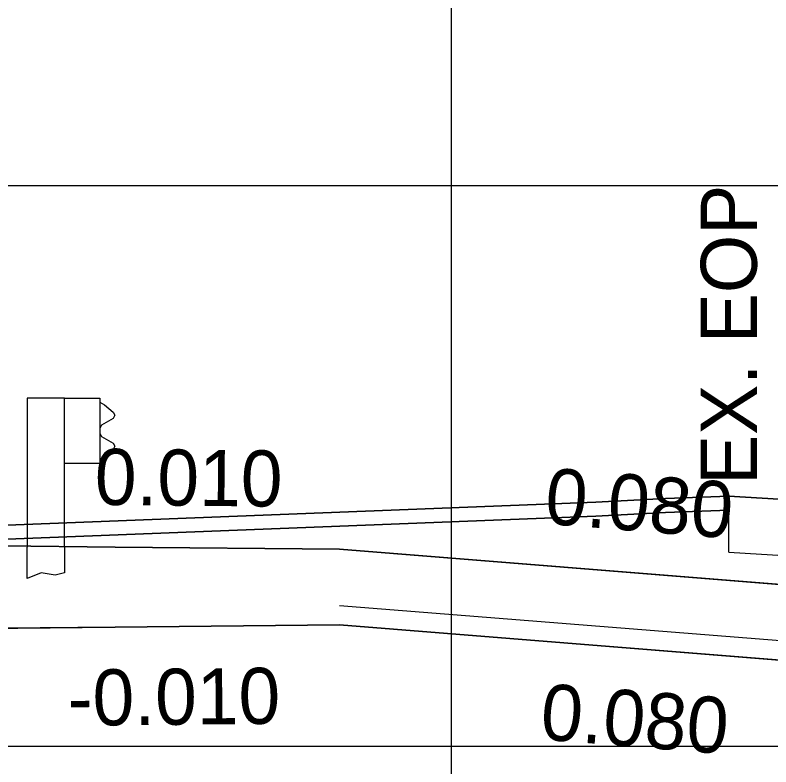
# Model space of a CAD drawing. Extents: x 1131015 to 1136271, y 133453 to 174329.
# Drawn here: x 1132322.67 to 1132336.15, y 159174.29 to 159187.69 of the extents above; entities that cross this region are included whole.
import ezdxf

# ---------------------------------------------------------------- set-up
doc = ezdxf.new("R2010")
doc.units = 0
for name, color, linetype in [('DESIGN - EARTHWORK - Shapes', 7, 'Continuous'), ('DESIGN - PUBLIC HEARING - Shapes', 7, 'Continuous'), ('DESIGN - ROW - Easement Linework and Patterning', 7, 'Continuous'), ('DESIGN - SHEET - Linework', 7, 'Continuous'), ('DESIGN - TYPICAL - Finished Grade and Subgrade', 7, 'Continuous'), ('DESIGN - TYPICAL - Finished Grade Slopes Text', 7, 'Continuous'), ('DESIGN - TYPICAL - Guardrail', 7, 'Continuous'), ('DESIGN - TYPICAL - Subgrade Cross Slope Text', 7, 'Continuous'), ('SURVEY - GROUND - Bottom of Topsoil Layer', 7, 'Continuous'), ('SURVEY - GROUND - Existing Pavement Layer', 7, 'Continuous'), ('SURVEY - GROUND - Existing Pavement Text', 7, 'Continuous'), ('SURVEY - GROUND - Top of Ground', 7, 'Continuous')]:
    doc.layers.add(name, color=color, linetype=linetype)

msp = doc.modelspace()

# ---------------------------------------------------------------- linework, layer by layer
at = {"layer": 'DESIGN - EARTHWORK - Shapes'}
for points in [[(1132321.05, 159178.243), (1132320.408, 159178.249), (1132319.904, 159178.123), (1132304.586, 159176.523), (1132304.015, 159176.714), (1132321.764, 159178.567), (1132333.028, 159179.011), (1132334.274, 159179.072), (1132335.4, 159179.118), (1132335.4, 159178.868), (1132334.274, 159178.822), (1132333.028, 159178.761), (1132321.764, 159178.317)], [(1132321.05, 159178.243), (1132320.408, 159178.249), (1132319.904, 159178.123), (1132304.586, 159176.523), (1132304.015, 159176.714), (1132321.764, 159178.567), (1132333.028, 159179.011), (1132334.274, 159179.072), (1132335.4, 159179.118), (1132335.4, 159178.868), (1132334.274, 159178.822), (1132333.028, 159178.761), (1132321.764, 159178.317)], [(1132304.586, 159176.523), (1132319.904, 159178.123), (1132320.408, 159178.249), (1132321.05, 159178.243), (1132321.764, 159178.317), (1132333.028, 159178.761), (1132334.274, 159178.822), (1132335.4, 159178.868), (1132335.4, 159179.118), (1132334.274, 159179.072), (1132333.028, 159179.011), (1132321.764, 159178.567), (1132304.015, 159176.714)], [(1132304.586, 159176.523), (1132319.904, 159178.123), (1132320.408, 159178.249), (1132321.05, 159178.243), (1132321.764, 159178.317), (1132333.028, 159178.761), (1132334.274, 159178.822), (1132335.4, 159178.868), (1132335.4, 159179.118), (1132334.274, 159179.072), (1132333.028, 159179.011), (1132321.764, 159178.567), (1132304.015, 159176.714)], [(1132321.05, 159178.243), (1132320.408, 159178.249), (1132319.904, 159178.123), (1132304.586, 159176.523), (1132304.015, 159176.714), (1132321.764, 159178.567), (1132333.028, 159179.011), (1132334.274, 159179.072), (1132335.4, 159179.118), (1132335.4, 159178.868), (1132334.274, 159178.822), (1132333.028, 159178.761), (1132321.764, 159178.317)], [(1132321.05, 159178.243), (1132320.408, 159178.249), (1132319.904, 159178.123), (1132304.586, 159176.523), (1132304.015, 159176.714), (1132321.764, 159178.567), (1132333.028, 159179.011), (1132334.274, 159179.072), (1132335.4, 159179.118), (1132335.4, 159178.868), (1132334.274, 159178.822), (1132333.028, 159178.761), (1132321.764, 159178.317)], [(1132321.05, 159178.243), (1132320.408, 159178.249), (1132319.904, 159178.123), (1132304.586, 159176.523), (1132304.015, 159176.714), (1132321.764, 159178.567), (1132333.028, 159179.011), (1132334.274, 159179.072), (1132335.4, 159179.118), (1132335.4, 159178.868), (1132334.274, 159178.822), (1132333.028, 159178.761), (1132321.764, 159178.317)], [(1132321.05, 159178.243), (1132320.408, 159178.249), (1132319.904, 159178.123), (1132304.586, 159176.523), (1132304.015, 159176.714), (1132321.764, 159178.567), (1132333.028, 159179.011), (1132334.274, 159179.072), (1132335.4, 159179.118), (1132335.4, 159178.868), (1132334.274, 159178.822), (1132333.028, 159178.761), (1132321.764, 159178.317)], [(1132321.05, 159178.243), (1132320.408, 159178.249), (1132319.904, 159178.123), (1132304.586, 159176.523), (1132304.015, 159176.714), (1132321.764, 159178.567), (1132333.028, 159179.011), (1132334.274, 159179.072), (1132335.4, 159179.118), (1132335.4, 159178.868), (1132334.274, 159178.822), (1132333.028, 159178.761), (1132321.764, 159178.317)], [(1132321.05, 159178.243), (1132320.408, 159178.249), (1132319.904, 159178.123), (1132304.586, 159176.523), (1132304.015, 159176.714), (1132321.764, 159178.567), (1132333.028, 159179.011), (1132334.274, 159179.072), (1132335.4, 159179.118), (1132335.4, 159178.868), (1132334.274, 159178.822), (1132333.028, 159178.761), (1132321.764, 159178.317)], [(1132321.05, 159178.243), (1132320.408, 159178.249), (1132319.904, 159178.123), (1132304.586, 159176.523), (1132304.015, 159176.714), (1132321.764, 159178.567), (1132333.028, 159179.011), (1132334.274, 159179.072), (1132335.4, 159179.118), (1132335.4, 159178.868), (1132334.274, 159178.822), (1132333.028, 159178.761), (1132321.764, 159178.317)], [(1132321.05, 159178.243), (1132320.408, 159178.249), (1132319.904, 159178.123), (1132304.586, 159176.523), (1132304.015, 159176.714), (1132321.764, 159178.567), (1132333.028, 159179.011), (1132334.274, 159179.072), (1132335.4, 159179.118), (1132335.4, 159178.868), (1132334.274, 159178.822), (1132333.028, 159178.761), (1132321.764, 159178.317)], [(1132321.05, 159178.243), (1132320.408, 159178.249), (1132319.904, 159178.123), (1132304.586, 159176.523), (1132304.015, 159176.714), (1132321.764, 159178.567), (1132333.028, 159179.011), (1132334.274, 159179.072), (1132335.4, 159179.118), (1132335.4, 159178.868), (1132334.274, 159178.822), (1132333.028, 159178.761), (1132321.764, 159178.317)], [(1132321.05, 159178.243), (1132320.408, 159178.249), (1132319.904, 159178.123), (1132304.586, 159176.523), (1132304.015, 159176.714), (1132321.764, 159178.567), (1132333.028, 159179.011), (1132334.274, 159179.072), (1132335.4, 159179.118), (1132335.4, 159178.868), (1132334.274, 159178.822), (1132333.028, 159178.761), (1132321.764, 159178.317)], [(1132321.05, 159178.243), (1132320.408, 159178.249), (1132319.904, 159178.123), (1132304.586, 159176.523), (1132304.015, 159176.714), (1132321.764, 159178.567), (1132333.028, 159179.011), (1132334.274, 159179.072), (1132335.4, 159179.118), (1132335.4, 159178.868), (1132334.274, 159178.822), (1132333.028, 159178.761), (1132321.764, 159178.317)], [(1132321.05, 159178.243), (1132320.408, 159178.249), (1132319.904, 159178.123), (1132304.586, 159176.523), (1132304.015, 159176.714), (1132321.764, 159178.567), (1132333.028, 159179.011), (1132334.274, 159179.072), (1132335.4, 159179.118), (1132335.4, 159178.868), (1132334.274, 159178.822), (1132333.028, 159178.761), (1132321.764, 159178.317)], [(1132321.05, 159178.243), (1132320.408, 159178.249), (1132319.904, 159178.123), (1132304.586, 159176.523), (1132304.015, 159176.714), (1132321.764, 159178.567), (1132333.028, 159179.011), (1132334.274, 159179.072), (1132335.4, 159179.118), (1132335.4, 159178.868), (1132334.274, 159178.822), (1132333.028, 159178.761), (1132321.764, 159178.317)], [(1132304.586, 159176.523), (1132319.904, 159178.123), (1132320.408, 159178.249), (1132321.05, 159178.243), (1132321.764, 159178.317), (1132333.028, 159178.761), (1132334.274, 159178.822), (1132335.4, 159178.868), (1132335.4, 159179.118), (1132334.274, 159179.072), (1132333.028, 159179.011), (1132321.764, 159178.567), (1132304.015, 159176.714)], [(1132312.972, 159174.532), (1132312.972, 159176.39), (1132314.113, 159176.675), (1132320.408, 159176.738), (1132322.456, 159176.759), (1132324.456, 159176.779), (1132328.456, 159176.819), (1132332.456, 159176.499), (1132340.456, 159175.859), (1132348.456, 159175.219), (1132352.456, 159174.899), (1132356.456, 159174.579), (1132358.456, 159174.419), (1132359.873, 159174.305), (1132367.815, 159173.67), (1132371.873, 159172.655), (1132369.873, 159170.655), (1132312.972, 159170.655)]]:
    msp.add_lwpolyline(points, close=True, dxfattribs=at)
for points in [[(1132340.456, 159177.209), (1132332.456, 159177.849), (1132328.456, 159178.169), (1132324.456, 159178.209), (1132322.456, 159178.229), (1132321.05, 159178.243), (1132321.764, 159178.317), (1132333.028, 159178.761), (1132334.274, 159178.822), (1132335.4, 159178.868), (1132335.4, 159179.118), (1132340.456, 159178.814)], [(1132340.456, 159177.209), (1132332.456, 159177.849), (1132328.456, 159178.169), (1132324.456, 159178.209), (1132322.456, 159178.229), (1132321.05, 159178.243), (1132321.764, 159178.317), (1132333.028, 159178.761), (1132334.274, 159178.822), (1132335.4, 159178.868), (1132335.4, 159179.118), (1132340.456, 159178.814)], [(1132340.456, 159177.209), (1132332.456, 159177.849), (1132328.456, 159178.169), (1132324.456, 159178.209), (1132322.456, 159178.229), (1132321.05, 159178.243), (1132321.764, 159178.317), (1132333.028, 159178.761), (1132334.274, 159178.822), (1132335.4, 159178.868), (1132335.4, 159179.118), (1132340.456, 159178.814)], [(1132340.456, 159177.209), (1132332.456, 159177.849), (1132328.456, 159178.169), (1132324.456, 159178.209), (1132322.456, 159178.229), (1132321.05, 159178.243), (1132321.764, 159178.317), (1132333.028, 159178.761), (1132334.274, 159178.822), (1132335.4, 159178.868), (1132335.4, 159179.118), (1132340.456, 159178.814)], [(1132340.456, 159177.209), (1132332.456, 159177.849), (1132328.456, 159178.169), (1132324.456, 159178.209), (1132322.456, 159178.229), (1132321.05, 159178.243), (1132321.764, 159178.317), (1132333.028, 159178.761), (1132334.274, 159178.822), (1132335.4, 159178.868), (1132335.4, 159179.118), (1132340.456, 159178.814)], [(1132340.456, 159177.209), (1132332.456, 159177.849), (1132328.456, 159178.169), (1132324.456, 159178.209), (1132322.456, 159178.229), (1132321.05, 159178.243), (1132321.764, 159178.317), (1132333.028, 159178.761), (1132334.274, 159178.822), (1132335.4, 159178.868), (1132335.4, 159179.118), (1132340.456, 159178.814)], [(1132340.456, 159177.209), (1132332.456, 159177.849), (1132328.456, 159178.169), (1132324.456, 159178.209), (1132322.456, 159178.229), (1132321.05, 159178.243), (1132321.764, 159178.317), (1132333.028, 159178.761), (1132334.274, 159178.822), (1132335.4, 159178.868), (1132335.4, 159179.118), (1132340.456, 159178.814)], [(1132340.456, 159177.209), (1132332.456, 159177.849), (1132328.456, 159178.169), (1132324.456, 159178.209), (1132322.456, 159178.229), (1132321.05, 159178.243), (1132321.764, 159178.317), (1132333.028, 159178.761), (1132334.274, 159178.822), (1132335.4, 159178.868), (1132335.4, 159179.118), (1132340.456, 159178.814)], [(1132340.456, 159177.209), (1132332.456, 159177.849), (1132328.456, 159178.169), (1132324.456, 159178.209), (1132322.456, 159178.229), (1132321.05, 159178.243), (1132321.764, 159178.317), (1132333.028, 159178.761), (1132334.274, 159178.822), (1132335.4, 159178.868), (1132335.4, 159179.118), (1132340.456, 159178.814)], [(1132340.456, 159177.209), (1132332.456, 159177.849), (1132328.456, 159178.169), (1132324.456, 159178.209), (1132322.456, 159178.229), (1132321.05, 159178.243), (1132321.764, 159178.317), (1132333.028, 159178.761), (1132334.274, 159178.822), (1132335.4, 159178.868), (1132335.4, 159179.118), (1132340.456, 159178.814)], [(1132340.456, 159177.209), (1132332.456, 159177.849), (1132328.456, 159178.169), (1132324.456, 159178.209), (1132322.456, 159178.229), (1132321.05, 159178.243), (1132321.764, 159178.317), (1132333.028, 159178.761), (1132334.274, 159178.822), (1132335.4, 159178.868), (1132335.4, 159179.118), (1132340.456, 159178.814)], [(1132340.456, 159178.814), (1132335.4, 159179.118), (1132335.4, 159178.868), (1132334.274, 159178.822), (1132333.028, 159178.761), (1132321.764, 159178.317), (1132321.05, 159178.243), (1132322.456, 159178.229), (1132324.456, 159178.209), (1132328.456, 159178.169), (1132332.456, 159177.849), (1132340.456, 159177.209)], [(1132340.456, 159177.209), (1132332.456, 159177.849), (1132328.456, 159178.169), (1132324.456, 159178.209), (1132322.456, 159178.229), (1132321.05, 159178.243), (1132321.764, 159178.317), (1132333.028, 159178.761), (1132334.274, 159178.822), (1132335.4, 159178.868), (1132335.4, 159179.118), (1132340.456, 159178.814)], [(1132340.456, 159177.209), (1132332.456, 159177.849), (1132328.456, 159178.169), (1132324.456, 159178.209), (1132322.456, 159178.229), (1132321.05, 159178.243), (1132321.764, 159178.317), (1132333.028, 159178.761), (1132334.274, 159178.822), (1132335.4, 159178.868), (1132335.4, 159179.118), (1132340.456, 159178.814)], [(1132340.456, 159177.209), (1132332.456, 159177.849), (1132328.456, 159178.169), (1132324.456, 159178.209), (1132322.456, 159178.229), (1132321.05, 159178.243), (1132321.764, 159178.317), (1132333.028, 159178.761), (1132334.274, 159178.822), (1132335.4, 159178.868), (1132335.4, 159179.118), (1132340.456, 159178.814)], [(1132340.456, 159177.209), (1132332.456, 159177.849), (1132328.456, 159178.169), (1132324.456, 159178.209), (1132322.456, 159178.229), (1132321.05, 159178.243), (1132321.764, 159178.317), (1132333.028, 159178.761), (1132334.274, 159178.822), (1132335.4, 159178.868), (1132335.4, 159179.118), (1132340.456, 159178.814)], [(1132340.456, 159178.814), (1132335.4, 159179.118), (1132335.4, 159178.868), (1132334.274, 159178.822), (1132333.028, 159178.761), (1132321.764, 159178.317), (1132321.05, 159178.243), (1132322.456, 159178.229), (1132324.456, 159178.209), (1132328.456, 159178.169), (1132332.456, 159177.849), (1132340.456, 159177.209)], [(1132340.456, 159178.814), (1132335.4, 159179.118), (1132335.4, 159178.868), (1132334.274, 159178.822), (1132333.028, 159178.761), (1132321.764, 159178.317), (1132321.05, 159178.243), (1132322.456, 159178.229), (1132324.456, 159178.209), (1132328.456, 159178.169), (1132332.456, 159177.849), (1132340.456, 159177.209)], [(1132340.456, 159177.209), (1132332.456, 159177.849), (1132328.456, 159178.169), (1132324.456, 159178.209), (1132322.456, 159178.229), (1132321.05, 159178.243), (1132319.904, 159178.123), (1132314.113, 159176.675), (1132320.408, 159176.738), (1132322.456, 159176.759), (1132324.456, 159176.779), (1132328.456, 159176.819), (1132332.456, 159176.499), (1132340.456, 159175.859)], [(1132340.456, 159177.209), (1132332.456, 159177.849), (1132328.456, 159178.169), (1132324.456, 159178.209), (1132322.456, 159178.229), (1132321.05, 159178.243), (1132319.904, 159178.123), (1132314.113, 159176.675), (1132320.408, 159176.738), (1132322.456, 159176.759), (1132324.456, 159176.779), (1132328.456, 159176.819), (1132332.456, 159176.499), (1132340.456, 159175.859)], [(1132340.456, 159177.209), (1132332.456, 159177.849), (1132328.456, 159178.169), (1132324.456, 159178.209), (1132322.456, 159178.229), (1132321.05, 159178.243), (1132319.904, 159178.123), (1132314.113, 159176.675), (1132320.408, 159176.738), (1132322.456, 159176.759), (1132324.456, 159176.779), (1132328.456, 159176.819), (1132332.456, 159176.499), (1132340.456, 159175.859)], [(1132340.456, 159177.209), (1132332.456, 159177.849), (1132328.456, 159178.169), (1132324.456, 159178.209), (1132322.456, 159178.229), (1132321.05, 159178.243), (1132319.904, 159178.123), (1132314.113, 159176.675), (1132320.408, 159176.738), (1132322.456, 159176.759), (1132324.456, 159176.779), (1132328.456, 159176.819), (1132332.456, 159176.499), (1132340.456, 159175.859)], [(1132340.456, 159177.209), (1132332.456, 159177.849), (1132328.456, 159178.169), (1132324.456, 159178.209), (1132322.456, 159178.229), (1132321.05, 159178.243), (1132319.904, 159178.123), (1132314.113, 159176.675), (1132320.408, 159176.738), (1132322.456, 159176.759), (1132324.456, 159176.779), (1132328.456, 159176.819), (1132332.456, 159176.499), (1132340.456, 159175.859)], [(1132340.456, 159177.209), (1132332.456, 159177.849), (1132328.456, 159178.169), (1132324.456, 159178.209), (1132322.456, 159178.229), (1132321.05, 159178.243), (1132319.904, 159178.123), (1132314.113, 159176.675), (1132320.408, 159176.738), (1132322.456, 159176.759), (1132324.456, 159176.779), (1132328.456, 159176.819), (1132332.456, 159176.499), (1132340.456, 159175.859)], [(1132340.456, 159177.209), (1132332.456, 159177.849), (1132328.456, 159178.169), (1132324.456, 159178.209), (1132322.456, 159178.229), (1132321.05, 159178.243), (1132319.904, 159178.123), (1132314.113, 159176.675), (1132320.408, 159176.738), (1132322.456, 159176.759), (1132324.456, 159176.779), (1132328.456, 159176.819), (1132332.456, 159176.499), (1132340.456, 159175.859)], [(1132340.456, 159177.209), (1132332.456, 159177.849), (1132328.456, 159178.169), (1132324.456, 159178.209), (1132322.456, 159178.229), (1132321.05, 159178.243), (1132319.904, 159178.123), (1132314.113, 159176.675), (1132320.408, 159176.738), (1132322.456, 159176.759), (1132324.456, 159176.779), (1132328.456, 159176.819), (1132332.456, 159176.499), (1132340.456, 159175.859)], [(1132340.456, 159177.209), (1132332.456, 159177.849), (1132328.456, 159178.169), (1132324.456, 159178.209), (1132322.456, 159178.229), (1132321.05, 159178.243), (1132319.904, 159178.123), (1132314.113, 159176.675), (1132320.408, 159176.738), (1132322.456, 159176.759), (1132324.456, 159176.779), (1132328.456, 159176.819), (1132332.456, 159176.499), (1132340.456, 159175.859)], [(1132340.456, 159177.209), (1132332.456, 159177.849), (1132328.456, 159178.169), (1132324.456, 159178.209), (1132322.456, 159178.229), (1132321.05, 159178.243), (1132319.904, 159178.123), (1132314.113, 159176.675), (1132320.408, 159176.738), (1132322.456, 159176.759), (1132324.456, 159176.779), (1132328.456, 159176.819), (1132332.456, 159176.499), (1132340.456, 159175.859)], [(1132340.456, 159175.859), (1132332.456, 159176.499), (1132328.456, 159176.819), (1132324.456, 159176.779), (1132322.456, 159176.759), (1132320.408, 159176.738), (1132314.113, 159176.675), (1132319.904, 159178.123), (1132321.05, 159178.243), (1132322.456, 159178.229), (1132324.456, 159178.209), (1132328.456, 159178.169), (1132332.456, 159177.849), (1132340.456, 159177.209)], [(1132340.456, 159175.859), (1132332.456, 159176.499), (1132328.456, 159176.819), (1132324.456, 159176.779), (1132322.456, 159176.759), (1132320.408, 159176.738), (1132314.113, 159176.675), (1132319.904, 159178.123), (1132321.05, 159178.243), (1132322.456, 159178.229), (1132324.456, 159178.209), (1132328.456, 159178.169), (1132332.456, 159177.849), (1132340.456, 159177.209)], [(1132340.456, 159177.209), (1132332.456, 159177.849), (1132328.456, 159178.169), (1132324.456, 159178.209), (1132322.456, 159178.229), (1132321.05, 159178.243), (1132319.904, 159178.123), (1132314.113, 159176.675), (1132320.408, 159176.738), (1132322.456, 159176.759), (1132324.456, 159176.779), (1132328.456, 159176.819), (1132332.456, 159176.499), (1132340.456, 159175.859)], [(1132340.456, 159175.859), (1132332.456, 159176.499), (1132328.456, 159176.819), (1132324.456, 159176.779), (1132322.456, 159176.759), (1132320.408, 159176.738), (1132314.113, 159176.675), (1132319.904, 159178.123), (1132321.05, 159178.243), (1132322.456, 159178.229), (1132324.456, 159178.209), (1132328.456, 159178.169), (1132332.456, 159177.849), (1132340.456, 159177.209)], [(1132340.456, 159177.209), (1132332.456, 159177.849), (1132328.456, 159178.169), (1132324.456, 159178.209), (1132322.456, 159178.229), (1132321.05, 159178.243), (1132319.904, 159178.123), (1132314.113, 159176.675), (1132320.408, 159176.738), (1132322.456, 159176.759), (1132324.456, 159176.779), (1132328.456, 159176.819), (1132332.456, 159176.499), (1132340.456, 159175.859)], [(1132340.456, 159175.859), (1132332.456, 159176.499), (1132328.456, 159176.819), (1132324.456, 159176.779), (1132322.456, 159176.759), (1132320.408, 159176.738), (1132314.113, 159176.675), (1132319.904, 159178.123), (1132321.05, 159178.243), (1132322.456, 159178.229), (1132324.456, 159178.209), (1132328.456, 159178.169), (1132332.456, 159177.849), (1132340.456, 159177.209)], [(1132340.456, 159175.859), (1132332.456, 159176.499), (1132328.456, 159176.819), (1132324.456, 159176.779), (1132322.456, 159176.759), (1132320.408, 159176.738), (1132314.113, 159176.675), (1132319.904, 159178.123), (1132321.05, 159178.243), (1132322.456, 159178.229), (1132324.456, 159178.209), (1132328.456, 159178.169), (1132332.456, 159177.849), (1132340.456, 159177.209)], [(1132340.456, 159175.859), (1132332.456, 159176.499), (1132328.456, 159176.819), (1132324.456, 159176.779), (1132322.456, 159176.759), (1132320.408, 159176.738), (1132314.113, 159176.675), (1132319.904, 159178.123), (1132321.05, 159178.243), (1132322.456, 159178.229), (1132324.456, 159178.209), (1132328.456, 159178.169), (1132332.456, 159177.849), (1132340.456, 159177.209)]]:
    msp.add_lwpolyline(points, dxfattribs=at)
at = {"layer": 'DESIGN - PUBLIC HEARING - Shapes'}
for p, q in [((1132340.456, 159177.209), (1132328.456, 159178.169)), ((1132340.456, 159177.209), (1132328.456, 159178.169)), ((1132340.456, 159177.209), (1132328.456, 159178.169)), ((1132340.456, 159177.209), (1132328.456, 159178.169)), ((1132340.456, 159177.209), (1132328.456, 159178.169)), ((1132328.456, 159177.169), (1132340.456, 159176.209)), ((1132328.456, 159177.169), (1132340.456, 159176.209)), ((1132328.456, 159177.169), (1132340.456, 159176.209)), ((1132328.456, 159177.169), (1132340.456, 159176.209)), ((1132328.456, 159177.169), (1132340.456, 159176.209))]:
    msp.add_line(p, q, dxfattribs=at)
at = {"layer": 'DESIGN - ROW - Easement Linework and Patterning'}
msp.add_lwpolyline([(1132312.972, 159170.655), (1132312.972, 159176.39), (1132314.113, 159176.675), (1132328.456, 159176.819), (1132367.815, 159173.67), (1132371.873, 159172.655), (1132369.873, 159170.655)], close=True, dxfattribs=at)
at = {"layer": 'DESIGN - SHEET - Linework'}
for p, q in [((1132330.456, 159114.655), (1132330.456, 159324.655)), ((1132190.456, 159184.655), (1132490.456, 159184.655)), ((1132190.456, 159174.655), (1132490.456, 159174.655))]:
    msp.add_line(p, q, dxfattribs=at)
at = {"layer": 'DESIGN - TYPICAL - Finished Grade and Subgrade'}
for p, q in [((1132324.456, 159178.209), (1132322.456, 159178.229)), ((1132328.456, 159178.169), (1132324.456, 159178.209)), ((1132332.456, 159177.849), (1132328.456, 159178.169)), ((1132332.456, 159177.849), (1132340.456, 159177.209)), ((1132324.456, 159176.779), (1132322.456, 159176.759)), ((1132328.456, 159176.819), (1132324.456, 159176.779)), ((1132332.456, 159176.499), (1132328.456, 159176.819)), ((1132340.456, 159175.859), (1132332.456, 159176.499))]:
    msp.add_line(p, q, dxfattribs=at)
at = {"layer": 'DESIGN - TYPICAL - Guardrail'}
for p, q in [((1132322.889, 159180.865), (1132322.889, 159178.209)), ((1132323.556, 159180.865), (1132322.889, 159180.865)), ((1132323.556, 159180.865), (1132324.181, 159180.865)), ((1132323.556, 159178.209), (1132323.556, 159180.865)), ((1132324.181, 159180.865), (1132324.181, 159179.698)), ((1132324.181, 159180.792), (1132324.264, 159180.742)), ((1132324.264, 159180.742), (1132324.419, 159180.616)), ((1132324.419, 159180.616), (1132324.452, 159180.558)), ((1132324.452, 159180.558), (1132324.419, 159180.499)), ((1132324.419, 159180.499), (1132324.214, 159180.382)), ((1132324.214, 159180.382), (1132324.181, 159180.323)), ((1132324.181, 159180.323), (1132324.181, 159180.282)), ((1132324.181, 159180.282), (1132324.181, 159180.24)), ((1132324.181, 159180.24), (1132324.214, 159180.182)), ((1132324.214, 159180.182), (1132324.419, 159180.064)), ((1132324.419, 159180.064), (1132324.452, 159180.006)), ((1132324.452, 159180.006), (1132324.419, 159179.947)), ((1132324.419, 159179.947), (1132324.264, 159179.821)), ((1132324.264, 159179.821), (1132324.181, 159179.771)), ((1132324.181, 159179.698), (1132323.556, 159179.698)), ((1132322.889, 159177.649), (1132322.889, 159178.209)), ((1132323.556, 159178.209), (1132323.556, 159177.749)), ((1132323.139, 159177.749), (1132322.889, 159177.649)), ((1132323.389, 159177.709), (1132323.139, 159177.749)), ((1132323.556, 159177.749), (1132323.389, 159177.709))]:
    msp.add_line(p, q, dxfattribs=at)
at = {"layer": 'SURVEY - GROUND - Bottom of Topsoil Layer'}
for p, q in [((1132335.4, 159178.868), (1132335.4, 159179.118)), ((1132333.028, 159178.761), (1132334.274, 159178.822)), ((1132334.274, 159178.822), (1132335.4, 159178.868)), ((1132321.764, 159178.317), (1132333.028, 159178.761))]:
    msp.add_line(p, q, dxfattribs=at)
at = {"layer": 'SURVEY - GROUND - Existing Pavement Layer'}
for q in [(1132335.4, 159179.118), (1132340.456, 159177.814)]:
    msp.add_line((1132335.4, 159178.118), q, dxfattribs=at)
at = {"layer": 'SURVEY - GROUND - Top of Ground'}
for p, q in [((1132333.028, 159179.011), (1132334.274, 159179.072)), ((1132334.274, 159179.072), (1132335.4, 159179.118)), ((1132335.4, 159179.118), (1132340.456, 159178.814)), ((1132321.764, 159178.567), (1132333.028, 159179.011))]:
    msp.add_line(p, q, dxfattribs=at)

# ---------------------------------------------------------------- texts
at = {"layer": 'DESIGN - TYPICAL - Finished Grade Slopes Text'}
for s, rotation, p in [('0.010', 359.4271, (1132324.09, 159178.962)), ('0.080', 355.4261, (1132332.098, 159178.627))]:
    msp.add_text(s, height=1, rotation=rotation, dxfattribs=at).set_placement(p)
at = {"layer": 'DESIGN - TYPICAL - Subgrade Cross Slope Text'}
for s, rotation, p in [('-0.010', 0.5729, (1132323.613, 159175.02)), ('0.080', 355.4261, (1132332.018, 159174.781))]:
    msp.add_text(s, height=1, rotation=rotation, dxfattribs=at).set_placement(p)
at = {"layer": 'SURVEY - GROUND - Existing Pavement Text'}
msp.add_text('EX. EOP', height=1, rotation=90, dxfattribs=at).set_placement((1132335.9, 159179.318))

doc.saveas('drawing.dxf')
